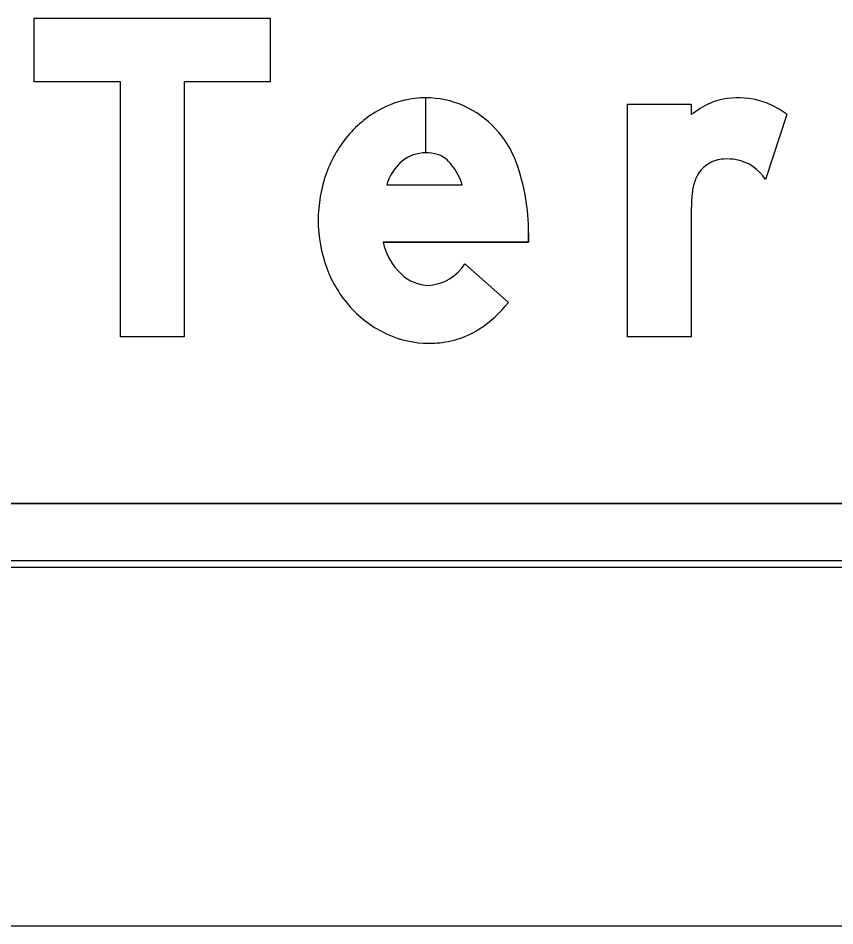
# Model space of a CAD drawing. Extents: x 1806251 to 1809821, y 414895 to 422886.
# Drawn here: x 1809677.5532 to 1809677.8093, y 415111.9676 to 415112.2523 of the extents above; entities that cross this region are included whole.
import ezdxf

# ---------------------------------------------------------------- set-up
doc = ezdxf.new("R2010")
doc.units = 0
for name, color, linetype in [('GSBWFILL', 7, 'Continuous'), ('GSCOLORFILL', 7, 'Continuous'), ('GSDIMS', 7, 'Continuous'), ('GSOUTLINE', 7, 'Continuous')]:
    doc.layers.add(name, color=color, linetype=linetype)

msp = doc.modelspace()

# ---------------------------------------------------------------- linework, layer by layer
at = {"layer": 'GSBWFILL'}
for p, q in [((1809677.681016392, 415112.22732287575), (1809677.681016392, 415112.2100728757)), ((1809677.681021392, 415112.2100728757), (1809677.681021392, 415112.22732287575)), ((1809677.794313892, 415112.2220593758), (1809677.787535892, 415112.2017243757)), ((1809677.668816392, 415112.20005087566), (1809677.692506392, 415112.20005087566)), ((1809677.693303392, 415112.1752778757), (1809677.706994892, 415112.1631568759)), ((1809678.4755928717, 415112.10007287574), (1809676.7147928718, 415112.10007287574)), ((1809676.7147928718, 415112.0800728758), (1809678.4755928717, 415112.0800728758))]:
    msp.add_line(p, q, dxfattribs=at)
msp.add_lwpolyline([(1809677.605313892, 415112.15232287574), (1809677.585313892, 415112.15232287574), (1809677.585313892, 415112.23232287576), (1809677.558313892, 415112.23232287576), (1809677.558313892, 415112.2523228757), (1809677.632313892, 415112.2523228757), (1809677.632313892, 415112.23232287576), (1809677.605313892, 415112.23232287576)], close=True, dxfattribs=at)
for points in [[(1809677.764313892, 415112.19268337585), (1809677.764313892, 415112.15232287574), (1809677.744313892, 415112.15232287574), (1809677.744313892, 415112.2253228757), (1809677.764313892, 415112.2253228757), (1809677.764313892, 415112.2220598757)], [(1809677.713313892, 415112.18490337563), (1809677.713313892, 415112.1820508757), (1809677.667675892, 415112.1820508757)]]:
    msp.add_lwpolyline(points, dxfattribs=at)
for centre, radius, start, end in [((1809677.6810163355, 415112.1977026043), 0.02962026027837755, 90, 115.32243333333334), ((1809677.6810163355, 415112.1977026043), 0.029620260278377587, 66.24132500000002, 89.9903277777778), ((1809677.776524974, 415112.21201119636), 0.015000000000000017, 103.83237222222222, 115.41999166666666), ((1809677.7790944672, 415112.2015755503), 0.025747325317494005, 79.6914888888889, 103.83237222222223), ((1809677.779675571, 415112.2047704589), 0.022499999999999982, 64.95508611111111, 79.6914888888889), ((1809677.683050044, 415112.1934046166), 0.03437511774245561, 115.32243333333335, 138.8014777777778), ((1809677.6802654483, 415112.1965264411), 0.03099999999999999, 19.99010833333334, 65.84692222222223), ((1809677.7844143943, 415112.19541106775), 0.03337953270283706, 115.41999166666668, 127.02622222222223), ((1809677.7773771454, 415112.19985154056), 0.027929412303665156, 52.66944444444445, 64.95508611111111), ((1809677.6862233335, 415112.19062675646), 0.038592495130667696, 138.8014777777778, 160.06947222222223), ((1809677.6810163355, 415112.19848025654), 0.011592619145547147, 90, 129.20859444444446), ((1809677.6810163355, 415112.1966302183), 0.013442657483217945, 74.23414444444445, 89.9786888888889), ((1809677.6826309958, 415112.20234931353), 0.0074999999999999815, 43.33061388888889, 74.23414722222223), ((1809677.6838474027, 415112.1954777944), 0.01571150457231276, 130.28684722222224, 163.07771944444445), ((1809677.6736876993, 415112.19391255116), 0.019794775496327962, 18.06555277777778, 43.33061111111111), ((1809677.6483138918, 415112.1849032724), 0.06499999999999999, 0, 19.990108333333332), ((1809677.7749342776, 415112.19812446), 0.009999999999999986, 106.83662777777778, 158.11917222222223), ((1809677.7751307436, 415112.1974752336), 0.010678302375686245, 93.855625, 106.83662777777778), ((1809677.775488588, 415112.19216558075), 0.01600000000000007, 79.18246666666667, 93.855625), ((1809677.775909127, 415112.19436646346), 0.013759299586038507, 32.32746111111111, 79.18246666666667), ((1809677.6911982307, 415112.18882287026), 0.04388433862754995, 160.06947222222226, 179.99999722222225), ((1809677.7801403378, 415112.1960336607), 0.015610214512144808, 158.11917222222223, 173.08369166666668), ((1809677.8066993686, 415112.1926358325), 0.04238550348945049, 172.84729166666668, 179.9356277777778), ((1809677.689884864, 415112.18882287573), 0.04257097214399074, 180.00000277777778, 200.502125), ((1809677.686888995, 415112.1862917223), 0.01967563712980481, 192.44669444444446, 226.28929166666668), ((1809677.6810950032, 415112.1828226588), 0.014351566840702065, 273.89293333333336, 328.2837944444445), ((1809677.6860700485, 415112.18739641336), 0.03849818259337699, 200.502125, 222.0738138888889), ((1809677.6822427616, 415112.1815164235), 0.013013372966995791, 226.54755833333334, 269.2365305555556), ((1809677.68363356, 415112.18519689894), 0.03521575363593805, 222.07381388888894, 245.35241944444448), ((1809677.6776780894, 415112.18612493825), 0.037242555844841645, 302.59103055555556, 321.92285), ((1809677.682069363, 415112.181787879), 0.03146500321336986, 245.35241944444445, 270), ((1809677.682925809, 415112.1779164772), 0.02749999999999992, 282.47428055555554, 302.59103055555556), ((1809677.682069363, 415112.181787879), 0.031465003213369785, 270.00000000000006, 282.4742805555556)]:
    msp.add_arc(centre, radius, start, end, dxfattribs=at)
at = {"layer": 'GSCOLORFILL'}
for p, q in [((1809677.681016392, 415112.22732287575), (1809677.681016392, 415112.2100728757)), ((1809677.681021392, 415112.2100728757), (1809677.681021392, 415112.22732287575)), ((1809677.794313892, 415112.2220593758), (1809677.787535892, 415112.2017243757)), ((1809677.668816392, 415112.20005087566), (1809677.692506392, 415112.20005087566)), ((1809677.693303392, 415112.1752778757), (1809677.706994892, 415112.1631568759)), ((1809678.4755928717, 415112.10007287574), (1809676.7147928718, 415112.10007287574)), ((1809678.4755928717, 415112.08207287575), (1809676.7146128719, 415112.08207287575)), ((1809676.7145928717, 415112.0800728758), (1809678.4755928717, 415112.0800728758)), ((1809676.7146128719, 415112.0800728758), (1809678.4755928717, 415112.0800728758)), ((1809676.7147928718, 415112.0800728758), (1809678.4755928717, 415112.0800728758))]:
    msp.add_line(p, q, dxfattribs=at)
msp.add_lwpolyline([(1809677.605313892, 415112.15232287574), (1809677.585313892, 415112.15232287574), (1809677.585313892, 415112.23232287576), (1809677.558313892, 415112.23232287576), (1809677.558313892, 415112.2523228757), (1809677.632313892, 415112.2523228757), (1809677.632313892, 415112.23232287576), (1809677.605313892, 415112.23232287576)], close=True, dxfattribs=at)
for points in [[(1809677.764313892, 415112.19268337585), (1809677.764313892, 415112.15232287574), (1809677.744313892, 415112.15232287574), (1809677.744313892, 415112.2253228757), (1809677.764313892, 415112.2253228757), (1809677.764313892, 415112.2220598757)], [(1809677.713313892, 415112.18490337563), (1809677.713313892, 415112.1820508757), (1809677.667675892, 415112.1820508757)]]:
    msp.add_lwpolyline(points, dxfattribs=at)
for centre, radius, start, end in [((1809677.6810163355, 415112.1977026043), 0.02962026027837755, 90, 115.32243333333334), ((1809677.6810163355, 415112.1977026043), 0.029620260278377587, 66.24132500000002, 89.9903277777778), ((1809677.776524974, 415112.21201119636), 0.015000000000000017, 103.83237222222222, 115.41999166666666), ((1809677.7790944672, 415112.2015755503), 0.025747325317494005, 79.6914888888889, 103.83237222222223), ((1809677.779675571, 415112.2047704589), 0.022499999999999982, 64.95508611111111, 79.6914888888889), ((1809677.683050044, 415112.1934046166), 0.03437511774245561, 115.32243333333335, 138.8014777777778), ((1809677.6802654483, 415112.1965264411), 0.03099999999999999, 19.99010833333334, 65.84692222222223), ((1809677.7844143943, 415112.19541106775), 0.03337953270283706, 115.41999166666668, 127.02622222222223), ((1809677.7773771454, 415112.19985154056), 0.027929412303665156, 52.66944444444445, 64.95508611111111), ((1809677.6862233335, 415112.19062675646), 0.038592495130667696, 138.8014777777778, 160.06947222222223), ((1809677.6810163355, 415112.19848025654), 0.011592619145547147, 90, 129.20859444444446), ((1809677.6810163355, 415112.1966302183), 0.013442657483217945, 74.23414444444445, 89.9786888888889), ((1809677.6826309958, 415112.20234931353), 0.0074999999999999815, 43.33061388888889, 74.23414722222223), ((1809677.6838474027, 415112.1954777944), 0.01571150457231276, 130.28684722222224, 163.07771944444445), ((1809677.6736876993, 415112.19391255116), 0.019794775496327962, 18.06555277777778, 43.33061111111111), ((1809677.6483138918, 415112.1849032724), 0.06499999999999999, 0, 19.990108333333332), ((1809677.7749342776, 415112.19812446), 0.009999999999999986, 106.83662777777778, 158.11917222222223), ((1809677.7751307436, 415112.1974752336), 0.010678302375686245, 93.855625, 106.83662777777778), ((1809677.775488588, 415112.19216558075), 0.01600000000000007, 79.18246666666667, 93.855625), ((1809677.775909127, 415112.19436646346), 0.013759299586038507, 32.32746111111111, 79.18246666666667), ((1809677.6911982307, 415112.18882287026), 0.04388433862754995, 160.06947222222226, 179.99999722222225), ((1809677.7801403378, 415112.1960336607), 0.015610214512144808, 158.11917222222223, 173.08369166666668), ((1809677.8066993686, 415112.1926358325), 0.04238550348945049, 172.84729166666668, 179.9356277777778), ((1809677.689884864, 415112.18882287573), 0.04257097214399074, 180.00000277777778, 200.502125), ((1809677.686888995, 415112.1862917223), 0.01967563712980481, 192.44669444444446, 226.28929166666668), ((1809677.6810950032, 415112.1828226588), 0.014351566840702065, 273.89293333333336, 328.2837944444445), ((1809677.6860700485, 415112.18739641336), 0.03849818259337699, 200.502125, 222.0738138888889), ((1809677.6822427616, 415112.1815164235), 0.013013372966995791, 226.54755833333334, 269.2365305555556), ((1809677.68363356, 415112.18519689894), 0.03521575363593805, 222.07381388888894, 245.35241944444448), ((1809677.6776780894, 415112.18612493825), 0.037242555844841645, 302.59103055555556, 321.92285), ((1809677.682069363, 415112.181787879), 0.03146500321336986, 245.35241944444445, 270), ((1809677.682925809, 415112.1779164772), 0.02749999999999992, 282.47428055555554, 302.59103055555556), ((1809677.682069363, 415112.181787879), 0.031465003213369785, 270.00000000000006, 282.4742805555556)]:
    msp.add_arc(centre, radius, start, end, dxfattribs=at)
at = {"layer": 'GSDIMS'}
msp.add_line((1809676.7245928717, 415111.9675728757), (1809678.4655928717, 415111.9675728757), dxfattribs=at)
at = {"layer": 'GSOUTLINE'}
for p, q in [((1809677.794313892, 415112.2220593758), (1809677.787535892, 415112.2017243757)), ((1809677.668816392, 415112.20005087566), (1809677.692506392, 415112.20005087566)), ((1809677.706994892, 415112.1631568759), (1809677.693303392, 415112.1752778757)), ((1809676.7145928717, 415112.10007287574), (1809678.4755928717, 415112.10007287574)), ((1809676.7145928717, 415112.0800728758), (1809678.4755928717, 415112.0800728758))]:
    msp.add_line(p, q, dxfattribs=at)
msp.add_lwpolyline([(1809677.605313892, 415112.15232287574), (1809677.585313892, 415112.15232287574), (1809677.585313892, 415112.23232287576), (1809677.558313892, 415112.23232287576), (1809677.558313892, 415112.2523228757), (1809677.632313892, 415112.2523228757), (1809677.632313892, 415112.23232287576), (1809677.605313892, 415112.23232287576)], close=True, dxfattribs=at)
for points in [[(1809677.764313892, 415112.19268337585), (1809677.764313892, 415112.15232287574), (1809677.744313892, 415112.15232287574), (1809677.744313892, 415112.2253228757), (1809677.764313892, 415112.2253228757), (1809677.764313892, 415112.2220598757)], [(1809677.667675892, 415112.1820508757), (1809677.713313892, 415112.1820508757), (1809677.713313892, 415112.18490337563)]]:
    msp.add_lwpolyline(points, dxfattribs=at)
for centre, radius, start, end in [((1809677.6810163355, 415112.1977026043), 0.029620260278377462, 90, 115.32243333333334), ((1809677.6810163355, 415112.1977026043), 0.02962026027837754, 66.241325, 90), ((1809677.776524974, 415112.21201119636), 0.015000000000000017, 103.83237222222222, 115.41999166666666), ((1809677.7790944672, 415112.2015755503), 0.025747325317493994, 79.6914888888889, 103.83237222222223), ((1809677.779675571, 415112.2047704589), 0.02250000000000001, 64.95508611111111, 79.6914888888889), ((1809677.683050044, 415112.1934046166), 0.03437511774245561, 115.32243333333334, 138.8014777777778), ((1809677.6802654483, 415112.1965264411), 0.030999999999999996, 19.990108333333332, 65.84692222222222), ((1809677.7844143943, 415112.19541106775), 0.03337953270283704, 115.41999166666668, 127.02622222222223), ((1809677.7773771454, 415112.19985154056), 0.027929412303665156, 52.66944444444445, 64.95508611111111), ((1809677.6862233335, 415112.19062675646), 0.038592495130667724, 138.8014777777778, 160.06947222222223), ((1809677.6810163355, 415112.19848025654), 0.011592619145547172, 90, 129.20859444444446), ((1809677.6810163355, 415112.1966302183), 0.013442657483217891, 74.23414444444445, 90.00000000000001), ((1809677.6826309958, 415112.20234931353), 0.007500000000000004, 43.33061388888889, 74.23414722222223), ((1809677.6838474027, 415112.1954777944), 0.015711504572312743, 130.28684722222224, 163.07771944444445), ((1809677.6736876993, 415112.19391255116), 0.01979477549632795, 18.06555277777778, 43.33061111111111), ((1809677.6483138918, 415112.1849032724), 0.06500000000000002, 0, 19.990108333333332), ((1809677.7749342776, 415112.19812446), 0.009999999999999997, 106.83662777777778, 158.11917222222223), ((1809677.7751307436, 415112.1974752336), 0.010678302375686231, 93.855625, 106.83662777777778), ((1809677.775488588, 415112.19216558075), 0.016000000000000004, 79.18246666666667, 93.855625), ((1809677.775909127, 415112.19436646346), 0.013759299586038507, 32.32746111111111, 79.18246666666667), ((1809677.6911982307, 415112.18882287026), 0.04388433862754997, 160.06947222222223, 179.99999722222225), ((1809677.7801403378, 415112.1960336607), 0.015610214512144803, 158.11917222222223, 173.08369166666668), ((1809677.8066993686, 415112.1926358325), 0.04238550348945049, 172.84729166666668, 179.9356277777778), ((1809677.689884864, 415112.18882287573), 0.04257097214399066, 180.00000277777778, 200.502125), ((1809677.686888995, 415112.1862917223), 0.01967563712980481, 192.44669444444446, 226.28929166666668), ((1809677.6810950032, 415112.1828226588), 0.014351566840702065, 273.89293333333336, 328.2837944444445), ((1809677.6860700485, 415112.18739641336), 0.03849818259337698, 200.502125, 222.0738138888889), ((1809677.6822427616, 415112.1815164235), 0.013013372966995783, 226.54755833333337, 269.2365305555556), ((1809677.68363356, 415112.18519689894), 0.035215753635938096, 222.0738138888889, 245.35241944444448), ((1809677.6776780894, 415112.18612493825), 0.037242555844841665, 302.59103055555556, 321.92285), ((1809677.682069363, 415112.181787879), 0.03146500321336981, 245.35241944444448, 270.00000000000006), ((1809677.682925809, 415112.1779164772), 0.02749999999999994, 282.4742805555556, 302.5910305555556), ((1809677.682069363, 415112.181787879), 0.03146500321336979, 270, 282.47428055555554)]:
    msp.add_arc(centre, radius, start, end, dxfattribs=at)

doc.saveas('drawing.dxf')
